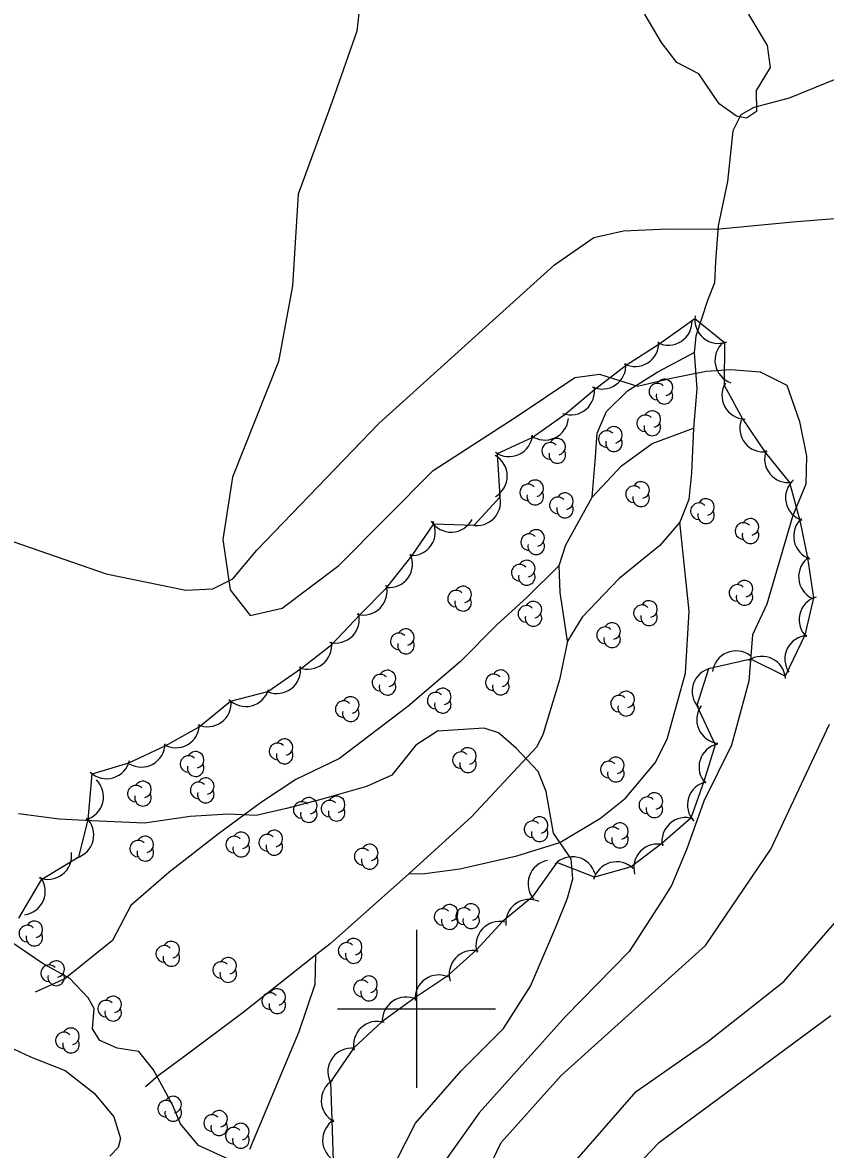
# Model space of a CAD drawing. Extents: x 646142 to 649934, y 5874075 to 5876351.
# Drawn here: x 648350.1 to 648451.8, y 5875382.2 to 5875524.9 of the extents above; entities that cross this region are included whole.
import ezdxf

# ---------------------------------------------------------------- set-up
doc = ezdxf.new("R2010")
doc.units = 0
for name, color, linetype in [('Niveau 1', 7, 'Continuous'), ('Niveau 2', 7, 'Continuous'), ('Niveau 22', 7, 'Continuous'), ('Niveau 4', 7, 'Continuous'), ('Niveau 44', 7, 'Continuous'), ('Niveau 61', 7, 'Continuous')]:
    doc.layers.add(name, color=color, linetype=linetype)

msp = doc.modelspace()

# ---------------------------------------------------------------- linework, layer by layer
at = {"layer": 'Niveau 1'}
for points in [[(648340.49, 5875271.46), (648347.75, 5875276.84), (648357.66, 5875286.36), (648364.05, 5875290.79), (648373.94, 5875293.21), (648383.4, 5875297.59), (648387.76, 5875301.22), (648390.65, 5875305.42), (648396.38, 5875321.87), (648400.6, 5875334.37), (648405.55, 5875354.07), (648410.31, 5875365.92), (648418.28, 5875378.58), (648427.84, 5875389.5), (648436.89, 5875395.86), (648446.52, 5875403.47), (648453.53, 5875411.53)], [(648347.5, 5875395.58), (648351.11, 5875393.92), (648355.47, 5875392.16), (648359.16, 5875389.3), (648361.67, 5875386.3), (648362.51, 5875383.55), (648362.19, 5875382.44), (648361.13, 5875381.32)]]:
    msp.add_lwpolyline(points, dxfattribs=at)
at = {"layer": 'Niveau 2'}
for points in [[(648393.68, 5875534.63), (648392.42, 5875523.81), (648389.3, 5875514.91), (648385.02, 5875503.15), (648384.28, 5875491.57), (648382.53, 5875481.97), (648376.69, 5875467.32), (648375.45, 5875459.44), (648376.38, 5875453.06), (648378.92, 5875449.81), (648382.98, 5875450.71), (648390.15, 5875456.13), (648402.09, 5875468.16), (648412.48, 5875474.88), (648420.07, 5875479.92), (648423.19, 5875480.35), (648428, 5875478.83), (648432.45, 5875479.88), (648436.69, 5875480.74), (648439.82, 5875480.94), (648443.51, 5875480.66), (648446.9, 5875478.97), (648448.5, 5875474.38), (648449.41, 5875469.96), (648449.33, 5875466.44), (648447.63, 5875462.33), (648444.39, 5875451.24), (648442.56, 5875447.35), (648442.08, 5875441.49), (648439.88, 5875433.37), (648436.4, 5875426.29), (648434.22, 5875420.24), (648432.28, 5875415.59), (648430.95, 5875413.46)], [(648431.14, 5875529.61), (648432.77, 5875529.22), (648436.99, 5875529.56), (648440.39, 5875530.06), (648441.55, 5875529.12), (648442.08, 5875525.88), (648444.43, 5875521.98), (648444.81, 5875519.18), (648443.02, 5875516.28), (648443.05, 5875513.63), (648441.8, 5875512.78), (648440.52, 5875513.02), (648438.34, 5875514.58), (648435.76, 5875518.4), (648432.96, 5875519.85), (648431.05, 5875522.35), (648428.96, 5875525.87), (648428.34, 5875528.01), (648428.74, 5875529.59), (648429.73, 5875530.08), (648431.14, 5875529.61)], [(648284.32, 5875240.82), (648294.75, 5875249.08), (648303.6, 5875256.97), (648315.04, 5875270.16), (648329.68, 5875280.38), (648344.64, 5875289.46), (648357.44, 5875293.52), (648362.26, 5875296.8), (648372.26, 5875301.32), (648378.8, 5875306.01), (648384.56, 5875312.03), (648388.63, 5875319.05), (648392.51, 5875328.49), (648395.62, 5875345.36), (648402.76, 5875366.49), (648410.71, 5875383.06), (648418.34, 5875391.53), (648436.62, 5875408.01), (648444.89, 5875420.22), (648452.31, 5875436.05)], [(648417.71, 5875410.55), (648419.11, 5875414), (648419.79, 5875416.47), (648419.6, 5875418.98), (648417.35, 5875422.25), (648416.44, 5875427.53), (648415.39, 5875430.03), (648412.6, 5875433.02), (648410.39, 5875434.92), (648408.57, 5875435.52), (648402.65, 5875435.15), (648399.92, 5875433.38), (648396.88, 5875429.57), (648393.67, 5875428.15), (648388.06, 5875426.55), (648383.51, 5875425.37), (648379.69, 5875424.49), (648376.12, 5875424.66), (648371.34, 5875424.33), (648365.55, 5875423.52), (648358.83, 5875423.78), (648354.74, 5875424.02), (648349.59, 5875424.7)], [(648376.16, 5875380.93), (648372.37, 5875382.68), (648370.1, 5875385.43), (648369.07, 5875387.81), (648366.67, 5875392.27), (648364.84, 5875394.59), (648362.07, 5875395), (648359.88, 5875395.97), (648358.97, 5875397.45), (648359.17, 5875400.05), (648358.39, 5875401.37), (648356.08, 5875403.82), (648352.56, 5875405.78), (648348.04, 5875408.86), (648344.57, 5875409.38), (648340.95, 5875411.04), (648336.43, 5875413.32), (648334.97, 5875414.79)], [(648430.95, 5875413.46), (648426.94, 5875407.26), (648418.85, 5875399), (648407.95, 5875386.82), (648400.38, 5875376.18), (648397.51, 5875362.35), (648390.55, 5875346.69), (648385.72, 5875342.26), (648383.53, 5875337.7), (648383.73, 5875333.57), (648384.07, 5875327.49), (648382.37, 5875321.13), (648380.61, 5875316.95), (648374.46, 5875311.84), (648366.72, 5875306.36), (648356.66, 5875302.77), (648345.79, 5875299.34), (648326.45, 5875293.82), (648298.82, 5875282.32), (648286.12, 5875278.5), (648273.45, 5875269.73), (648263.85, 5875267.38), (648251.64, 5875266.14), (648239.09, 5875263.95)], [(648383.4, 5875349.83), (648385.77, 5875353.9), (648388.07, 5875359.21), (648391.23, 5875365.42), (648394.49, 5875374.25), (648397.59, 5875381.05), (648399.86, 5875385.53), (648405.67, 5875392.13), (648411.02, 5875397.51), (648414.45, 5875402.86), (648417.71, 5875410.55)], [(648452.47, 5875399.1), (648430.65, 5875382.97), (648422.96, 5875374.94), (648414.08, 5875361.25), (648406.23, 5875343.01), (648403.4, 5875325.42), (648398.89, 5875311.85), (648395.42, 5875298.14), (648391.56, 5875293.71), (648384.76, 5875292.11), (648369.35, 5875288.63), (648361.13, 5875284.48)]]:
    msp.add_lwpolyline(points, dxfattribs=at)
at = {"layer": 'Niveau 22'}
for points in [[(648456.33, 5875519.03), (648447.21, 5875515.3), (648442.72, 5875514.13), (648441.07, 5875513.2), (648440.07, 5875511.16), (648439.41, 5875504.77), (648438.22, 5875499.14), (648437.87, 5875494.61), (648437.73, 5875491.95), (648436.86, 5875489.69), (648435.37, 5875485.19), (648435.18, 5875483.1), (648435.52, 5875478.52), (648435.09, 5875473.53), (648434.83, 5875467.86), (648434.51, 5875464.5), (648433.35, 5875461.64), (648430.82, 5875458.68), (648425.64, 5875454.46), (648420.97, 5875449.59), (648419.13, 5875446.57), (648418.13, 5875441.65), (648416.01, 5875434.69), (648415.21, 5875433.13), (648406.95, 5875424.29), (648399.02, 5875417.09), (648389.04, 5875408.23), (648387.2, 5875406.78), (648378.02, 5875399.52), (648370.97, 5875394.23), (648367.29, 5875391.52), (648365.67, 5875390.12)], [(648422.24, 5875464.77), (648422.66, 5875469.87), (648422.89, 5875472.88), (648424.06, 5875475.62), (648426.73, 5875478.26), (648430.56, 5875480.64), (648435.18, 5875483.1)], [(648419.13, 5875446.57), (648418.21, 5875452.71), (648418.07, 5875456.15), (648418.91, 5875458.75), (648422.24, 5875464.77), (648425.95, 5875468.75), (648429.86, 5875471.6), (648435.09, 5875473.53)], [(648399.02, 5875417.09), (648401.07, 5875417.14), (648405.49, 5875417.73), (648412.69, 5875419.35), (648418.17, 5875421.06), (648423.32, 5875424.13), (648426.45, 5875426.68), (648430.24, 5875431.13), (648431.73, 5875434.13), (648434.08, 5875442.49), (648434.52, 5875450.35), (648433.35, 5875461.64)], [(648418.07, 5875456.15), (648414.02, 5875452.14), (648410.16, 5875448.6), (648405.58, 5875443.97), (648398.91, 5875438.26), (648390.24, 5875431.68), (648384.71, 5875429.05), (648380.35, 5875426.16), (648374.92, 5875422.15), (648368.64, 5875417.27), (648363.8, 5875413.08), (648361.5, 5875408.64), (648355.45, 5875403.78), (648351.69, 5875402.09)], [(648387.2, 5875406.78), (648387.13, 5875403.09), (648385.07, 5875397.06), (648378.86, 5875382.19)]]:
    msp.add_lwpolyline(points, dxfattribs=at)
at = {"layer": 'Niveau 4'}
msp.add_lwpolyline([(648289.69, 5875500.17), (648302.31, 5875494.16), (648307.91, 5875490.59), (648317.99, 5875483.32), (648337.46, 5875466.39), (648347.88, 5875459.53), (648360.7, 5875455.08), (648370.76, 5875452.99), (648374.19, 5875453.19), (648376.74, 5875454.45), (648379.77, 5875458.07), (648395.21, 5875474.1), (648417.49, 5875494.21), (648422.47, 5875497.67), (648426.22, 5875498.5), (648431.78, 5875498.76), (648437.94, 5875498.71), (648447.65, 5875499.66), (648458.71, 5875500.56)], dxfattribs=at)
at = {"layer": 'Niveau 44'}
msp.add_lwpolyline([(648349.62, 5875411.47), (648352.54, 5875416.42), (648357.23, 5875419.22), (648358.42, 5875423.92), (648358.91, 5875429.75), (648363.56, 5875431.13), (648368.25, 5875433.32), (648372.48, 5875435.7), (648376.45, 5875438.97), (648381.16, 5875440.16), (648385.43, 5875443.12), (648389.25, 5875446.11), (648392.8, 5875449.9), (648396.22, 5875453.34), (648399.46, 5875457.39), (648402.2, 5875461.39), (648407.32, 5875461.22), (648410.58, 5875464.82), (648410.25, 5875470.3), (648414.65, 5875472.34), (648418.84, 5875475.3), (648422.54, 5875478.44), (648426.6, 5875481.54), (648430.68, 5875484.16), (648435.26, 5875487.42), (648439.03, 5875484.36), (648438.98, 5875478.96), (648441.3, 5875474.7), (648444.19, 5875470.41), (648447.25, 5875466.64), (648448.54, 5875461.85), (648449.54, 5875457.1), (648450.3, 5875452.03), (648449.18, 5875447.31), (648446.7, 5875442.13), (648442.35, 5875444.28), (648436.98, 5875443.04), (648435.5, 5875438.41), (648437.81, 5875433.43), (648436.38, 5875428.79), (648434.74, 5875424.13), (648431.09, 5875420.93), (648427.2, 5875417.96), (648422.53, 5875416.66), (648417.79, 5875418.53), (648414.63, 5875414.13), (648410.88, 5875411.03), (648407.59, 5875407.46), (648403.82, 5875404.1), (648399.8, 5875401.38), (648395.6, 5875398.34), (648392.04, 5875395.04), (648389.09, 5875390.73), (648389.25, 5875385.87), (648389.42, 5875380.73)], dxfattribs=at)
for centre, radius, start, end in [((648438.25, 5875487.26), 3, 170.9616, 290.9395), ((648431.9, 5875487.03), 3, 242.6189, 2.5968), ((648427.69, 5875484.33), 3, 242.6189, 2.5968), ((648440.8, 5875482.11), 3, 130.977, 250.955), ((648423.52, 5875481.48), 3, 244.5625, 4.5404), ((648430.5, 5875478.15), 1.05, 44.1154, 269.804), ((648431.4, 5875478.68), 1.05, 282.2692, 149.7263), ((648441.69, 5875477.67), 3, 148.5858, 268.5637), ((648419.54, 5875478.21), 3, 250.3517, 10.3296), ((648431.4, 5875477.63), 1.05, 166.9369, 29.6212), ((648428.97, 5875474.14), 1.05, 44.1154, 269.804), ((648429.87, 5875474.67), 1.05, 282.2692, 149.7263), ((648416.25, 5875475.02), 3, 234.8482, 354.8261), ((648425.01, 5875472.67), 1.05, 282.2692, 149.7263), ((648429.87, 5875473.62), 1.05, 166.9369, 29.6212), ((648443.94, 5875473.52), 3, 159.0658, 279.0438), ((648411.71, 5875472.92), 3, 234.8482, 354.8261), ((648417.83, 5875471.18), 1.05, 282.2692, 149.7263), ((648424.11, 5875472.14), 1.05, 44.1154, 269.804), ((648425.01, 5875471.62), 1.05, 166.9369, 29.6212), ((648416.93, 5875470.65), 1.05, 44.1154, 269.804), ((648417.83, 5875470.13), 1.05, 166.9369, 29.6212), ((648447.09, 5875469.63), 3, 159.0658, 279.0438), ((648408.49, 5875467.46), 3, 300.42, 60.3979), ((648414.14, 5875465.38), 1.05, 44.1154, 269.804), ((648415.04, 5875465.91), 1.05, 282.2692, 149.7263), ((648428.44, 5875465.69), 1.05, 282.2692, 149.7263), ((648449.74, 5875464.73), 3, 131.8583, 251.8363), ((648407.64, 5875464.2), 3, 257.8918, 17.8697), ((648415.04, 5875464.86), 1.05, 166.9369, 29.6212), ((648418.81, 5875464.27), 1.05, 282.2692, 149.7263), ((648427.54, 5875465.16), 1.05, 44.1154, 269.804), ((648428.44, 5875464.64), 1.05, 166.9369, 29.6212), ((648417.91, 5875463.74), 1.05, 44.1154, 269.804), ((648418.81, 5875463.22), 1.05, 166.9369, 29.6212), ((648435.77, 5875463.01), 1.05, 44.1154, 269.804), ((648436.67, 5875463.54), 1.05, 282.2692, 149.7263), ((648436.67, 5875462.49), 1.05, 166.9369, 29.6212), ((648442.31, 5875461.02), 1.05, 282.2692, 149.7263), ((648450.77, 5875459.84), 3, 131.8583, 251.8363), ((648399.38, 5875460.39), 3, 265.633, 25.611), ((648404.38, 5875463.36), 3, 212.3341, 332.312), ((648415.16, 5875459.62), 1.05, 282.2692, 149.7263), ((648441.41, 5875460.49), 1.05, 44.1154, 269.804), ((648414.26, 5875459.09), 1.05, 44.1154, 269.804), ((648442.31, 5875459.97), 1.05, 166.9369, 29.6212), ((648415.16, 5875458.57), 1.05, 166.9369, 29.6212), ((648396.5, 5875456.34), 3, 264.2556, 24.2335), ((648413.97, 5875455.74), 1.05, 282.2692, 149.7263), ((648451.4, 5875454.69), 3, 124.2957, 244.2736), ((648413.07, 5875455.21), 1.05, 44.1154, 269.804), ((648413.97, 5875454.69), 1.05, 166.9369, 29.6212), ((648393.26, 5875452.86), 3, 255.2244, 15.2023), ((648405.9, 5875452.46), 1.05, 282.2692, 149.7263), ((648440.64, 5875452.66), 1.05, 44.1154, 269.804), ((648441.54, 5875453.19), 1.05, 282.2692, 149.7263), ((648405, 5875451.93), 1.05, 44.1154, 269.804), ((648441.54, 5875452.14), 1.05, 166.9369, 29.6212), ((648451.46, 5875449.26), 3, 106.5932, 226.5712), ((648405.9, 5875451.41), 1.05, 166.9369, 29.6212), ((648413.91, 5875450.01), 1.05, 44.1154, 269.804), ((648414.81, 5875450.54), 1.05, 282.2692, 149.7263), ((648428.55, 5875450.09), 1.05, 44.1154, 269.804), ((648429.45, 5875450.62), 1.05, 282.2692, 149.7263), ((648389.74, 5875449.31), 3, 255.2244, 15.2023), ((648414.81, 5875449.49), 1.05, 166.9369, 29.6212), ((648429.45, 5875449.57), 1.05, 166.9369, 29.6212), ((648398.66, 5875447.05), 1.05, 282.2692, 149.7263), ((648423.87, 5875447.3), 1.05, 44.1154, 269.804), ((648424.77, 5875447.83), 1.05, 282.2692, 149.7263), ((648386.25, 5875446), 3, 248.1207, 8.0987), ((648397.76, 5875446.52), 1.05, 44.1154, 269.804), ((648398.66, 5875446), 1.05, 166.9369, 29.6212), ((648424.77, 5875446.78), 1.05, 166.9369, 29.6212), ((648449.66, 5875444.28), 3, 93.8618, 213.8397), ((648440.46, 5875442.32), 3, 52.7016, 172.6795), ((648443.74, 5875441.62), 3, 3.7311, 123.7091), ((648382.32, 5875442.92), 3, 248.1207, 8.0987), ((648395.42, 5875441.29), 1.05, 44.1154, 269.804), ((648396.32, 5875441.82), 1.05, 282.2692, 149.7263), ((648409.78, 5875441.32), 1.05, 44.1154, 269.804), ((648410.68, 5875441.85), 1.05, 282.2692, 149.7263), ((648437.92, 5875440.19), 3, 102.3348, 222.3128), ((648396.32, 5875440.77), 1.05, 166.9369, 29.6212), ((648410.68, 5875440.8), 1.05, 166.9369, 29.6212), ((648378.37, 5875441.27), 3, 224.1403, 344.1183), ((648391.67, 5875438.47), 1.05, 282.2692, 149.7263), ((648402.42, 5875439.01), 1.05, 44.1154, 269.804), ((648403.32, 5875439.54), 1.05, 282.2692, 149.7263), ((648425.65, 5875438.64), 1.05, 44.1154, 269.804), ((648426.55, 5875439.17), 1.05, 282.2692, 149.7263), ((648373.53, 5875438.71), 3, 245.8018, 5.7798), ((648390.77, 5875437.94), 1.05, 44.1154, 269.804), ((648391.67, 5875437.42), 1.05, 166.9369, 29.6212), ((648403.32, 5875438.49), 1.05, 166.9369, 29.6212), ((648426.55, 5875438.12), 1.05, 166.9369, 29.6212), ((648438.49, 5875436.61), 3, 144.0483, 264.0262), ((648369.5, 5875436.05), 3, 239.3412, 359.3191), ((648365.14, 5875433.6), 3, 239.3412, 359.3191), ((648382.39, 5875432.59), 1.05, 44.1154, 269.804), ((648383.29, 5875433.12), 1.05, 282.2692, 149.7263), ((648438.78, 5875430.59), 3, 102.9629, 222.9409), ((648371.12, 5875430.99), 1.05, 44.1154, 269.804), ((648372.02, 5875431.52), 1.05, 282.2692, 149.7263), ((648383.29, 5875432.07), 1.05, 166.9369, 29.6212), ((648405.62, 5875431.48), 1.05, 44.1154, 269.804), ((648406.52, 5875432.01), 1.05, 282.2692, 149.7263), ((648360.73, 5875432.13), 3, 226.5744, 346.5523), ((648372.02, 5875430.47), 1.05, 166.9369, 29.6212), ((648406.52, 5875430.96), 1.05, 166.9369, 29.6212), ((648424.35, 5875430.29), 1.05, 44.1154, 269.804), ((648425.25, 5875430.82), 1.05, 282.2692, 149.7263), ((648373.3, 5875428.18), 1.05, 282.2692, 149.7263), ((648425.25, 5875429.77), 1.05, 166.9369, 29.6212), ((648357.35, 5875426.85), 3, 285.7243, 45.7022), ((648364.45, 5875427.24), 1.05, 44.1154, 269.804), ((648365.35, 5875427.77), 1.05, 282.2692, 149.7263), ((648372.4, 5875427.65), 1.05, 44.1154, 269.804), ((648437.32, 5875425.81), 3, 102.9629, 222.9409), ((648365.35, 5875426.72), 1.05, 166.9369, 29.6212), ((648373.3, 5875427.13), 1.05, 166.9369, 29.6212), ((648386.35, 5875425.7), 1.05, 282.2692, 149.7263), ((648388.98, 5875425.34), 1.05, 44.1154, 269.804), ((648389.88, 5875425.87), 1.05, 282.2692, 149.7263), ((648429.23, 5875425.77), 1.05, 44.1154, 269.804), ((648430.13, 5875426.3), 1.05, 282.2692, 149.7263), ((648385.45, 5875425.17), 1.05, 44.1154, 269.804), ((648386.35, 5875424.65), 1.05, 166.9369, 29.6212), ((648389.88, 5875424.82), 1.05, 166.9369, 29.6212), ((648430.13, 5875425.25), 1.05, 166.9369, 29.6212), ((648356.11, 5875422.01), 3, 285.7243, 45.7022), ((648414.69, 5875422.73), 1.05, 44.1154, 269.804), ((648415.59, 5875423.26), 1.05, 282.2692, 149.7263), ((648425.77, 5875422.48), 1.05, 282.2692, 149.7263), ((648434.08, 5875421.21), 3, 71.2959, 191.2738), ((648377.79, 5875421.32), 1.05, 282.2692, 149.7263), ((648381.09, 5875421.02), 1.05, 44.1154, 269.804), ((648381.99, 5875421.55), 1.05, 282.2692, 149.7263), ((648415.59, 5875422.21), 1.05, 166.9369, 29.6212), ((648424.87, 5875421.95), 1.05, 44.1154, 269.804), ((648364.74, 5875420.27), 1.05, 44.1154, 269.804), ((648365.64, 5875420.8), 1.05, 282.2692, 149.7263), ((648376.89, 5875420.79), 1.05, 44.1154, 269.804), ((648377.79, 5875420.27), 1.05, 166.9369, 29.6212), ((648381.99, 5875420.5), 1.05, 166.9369, 29.6212), ((648394.07, 5875419.78), 1.05, 282.2692, 149.7263), ((648425.77, 5875421.43), 1.05, 166.9369, 29.6212), ((648430.52, 5875417.86), 3, 75.648, 195.626), ((648353.3, 5875419.38), 3, 247.4629, 7.4408), ((648365.64, 5875419.75), 1.05, 166.9369, 29.6212), ((648393.17, 5875419.25), 1.05, 44.1154, 269.804), ((648394.07, 5875418.73), 1.05, 166.9369, 29.6212), ((648419.73, 5875416.25), 3, 16.4865, 136.4644), ((648417.12, 5875415.81), 3, 100.0171, 219.995), ((648425.34, 5875415.61), 3, 45.486, 165.4639), ((648349.97, 5875414.88), 3, 276.9214, 36.8993), ((648414.29, 5875410.85), 3, 65.8427, 185.8206), ((648403.3, 5875411.62), 1.05, 44.1154, 269.804), ((648404.2, 5875412.15), 1.05, 282.2692, 149.7263), ((648406.02, 5875411.72), 1.05, 44.1154, 269.804), ((648406.92, 5875412.25), 1.05, 282.2692, 149.7263), ((648351.59, 5875410.05), 1.05, 282.2692, 149.7263), ((648404.2, 5875411.1), 1.05, 166.9369, 29.6212), ((648406.92, 5875411.2), 1.05, 166.9369, 29.6212), ((648410.53, 5875408.05), 3, 77.2747, 197.2527), ((648350.69, 5875409.52), 1.05, 44.1154, 269.804), ((648351.59, 5875409), 1.05, 166.9369, 29.6212), ((648368.04, 5875406.95), 1.05, 44.1154, 269.804), ((648368.94, 5875407.48), 1.05, 282.2692, 149.7263), ((648391.14, 5875407.32), 1.05, 44.1154, 269.804), ((648392.04, 5875407.85), 1.05, 282.2692, 149.7263), ((648368.94, 5875406.43), 1.05, 166.9369, 29.6212), ((648376.15, 5875405.44), 1.05, 282.2692, 149.7263), ((648392.04, 5875406.8), 1.05, 166.9369, 29.6212), ((648407.14, 5875404.38), 3, 77.2747, 197.2527), ((648353.45, 5875404.49), 1.05, 44.1154, 269.804), ((648354.35, 5875405.02), 1.05, 282.2692, 149.7263), ((648375.25, 5875404.91), 1.05, 44.1154, 269.804), ((648354.35, 5875403.97), 1.05, 166.9369, 29.6212), ((648376.15, 5875404.39), 1.05, 166.9369, 29.6212), ((648393.08, 5875402.57), 1.05, 44.1154, 269.804), ((648393.98, 5875403.1), 1.05, 282.2692, 149.7263), ((648402.8, 5875401.28), 3, 64.1437, 184.1216), ((648382.36, 5875401.49), 1.05, 282.2692, 149.7263), ((648393.98, 5875402.05), 1.05, 166.9369, 29.6212), ((648360.67, 5875400.01), 1.05, 44.1154, 269.804), ((648361.57, 5875400.54), 1.05, 282.2692, 149.7263), ((648381.46, 5875400.96), 1.05, 44.1154, 269.804), ((648382.36, 5875400.44), 1.05, 166.9369, 29.6212), ((648398.66, 5875398.47), 3, 64.1437, 184.1216), ((648361.57, 5875399.49), 1.05, 166.9369, 29.6212), ((648395.02, 5875395.4), 3, 72.8628, 192.8408), ((648355.33, 5875395.98), 1.05, 44.1154, 269.804), ((648356.23, 5875396.51), 1.05, 282.2692, 149.7263), ((648356.23, 5875395.46), 1.05, 166.9369, 29.6212), ((648391.76, 5875392.01), 3, 83.3996, 203.3775), ((648390.93, 5875388.36), 3, 121.9092, 241.8872), ((648368.28, 5875387.33), 1.05, 44.1154, 269.804), ((648369.18, 5875387.86), 1.05, 282.2692, 149.7263), ((648369.18, 5875386.81), 1.05, 166.9369, 29.6212), ((648374.1, 5875385.52), 1.05, 44.1154, 269.804), ((648375, 5875386.05), 1.05, 282.2692, 149.7263), ((648375, 5875385), 1.05, 166.9369, 29.6212), ((648376.85, 5875383.91), 1.05, 44.1154, 269.804), ((648377.75, 5875384.44), 1.05, 282.2692, 149.7263), ((648391.1, 5875383.36), 3, 121.9092, 241.8872), ((648377.75, 5875383.39), 1.05, 166.9369, 29.6212)]:
    msp.add_arc(centre, radius, start, end, dxfattribs=at)
at = {"layer": 'Niveau 61'}
for points in [[(648400, 5875410), (648400, 5875400), (648400, 5875390)], [(648390, 5875400), (648400, 5875400), (648410, 5875400)]]:
    msp.add_lwpolyline(points, dxfattribs=at)

doc.saveas('drawing.dxf')
